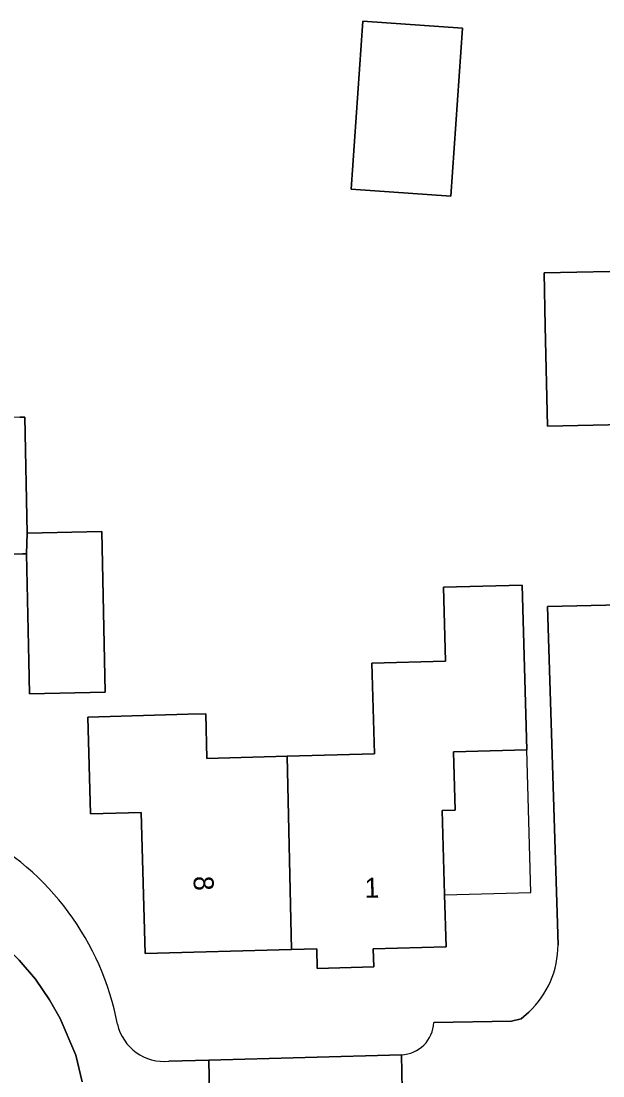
# Model space of a CAD drawing. Extents: x 157320 to 158835, y 386650 to 388491.
# Drawn here: x 158156.4 to 158185.5, y 387725.4 to 387778.1 of the extents above; entities that cross this region are included whole.
import ezdxf

# ---------------------------------------------------------------- set-up
doc = ezdxf.new("R2010")
doc.units = 0
for name, color, linetype in [('IMGEO_Erf', 7, 'Continuous'), ('IMGEO_Pand', 7, 'Continuous'), ('IMGEO_Pand_nummerreeks', 7, 'Continuous'), ('IMGEO_Pand_overbouw', 7, 'Continuous'), ('IMGEO_Rijbaan_lokaal_open', 7, 'Continuous'), ('IMGEO_Voetpad_open', 7, 'Continuous')]:
    doc.layers.add(name, color=color, linetype=linetype)

msp = doc.modelspace()

# ---------------------------------------------------------------- linework, layer by layer
at = {"layer": 'IMGEO_Erf'}
for points in [[(158173.523, 387778.142), (158178.506, 387777.794), (158177.919, 387769.384), (158172.936, 387769.732)], [(158164.769, 387743.463), (158165.669, 387743.488), (158165.731, 387741.257), (158169.749, 387741.369), (158174.1, 387741.49), (158173.974, 387746.012), (158177.657, 387746.115), (158177.553, 387749.815), (158181.486, 387749.925), (158181.716, 387741.677), (158178.06, 387741.575), (158178.14, 387738.672), (158177.493, 387738.654), (158177.61, 387734.446), (158177.611, 387734.425), (158177.683, 387731.831), (158174.047, 387731.73), (158174.073, 387730.819), (158171.249, 387730.741), (158171.221, 387731.726), (158169.956, 387731.691), (158162.647, 387731.487), (158162.45, 387738.556), (158159.905, 387738.485), (158159.77, 387743.324)]]:
    msp.add_lwpolyline(points, close=True, dxfattribs=at)
for points in [[(158187.319, 387757.979), (158182.759, 387757.874), (158182.644, 387762.873), (158182.582, 387765.541), (158187.503, 387765.655)], [(158156.37, 387758.323), (158156.629, 387758.328), (158156.75, 387752.526), (158160.469, 387752.604), (158160.637, 387744.569), (158156.865, 387744.49), (158156.831, 387746.126), (158156.718, 387751.485), (158156.506, 387751.481), (158153.734, 387751.423)], [(158183.284, 387731.934), (158182.75, 387748.846), (158186.409, 387748.938)], [(158177.071, 387728.043), (158180.95, 387728.116), (158181.44, 387728.228), (158181.818, 387728.559)], [(158163.83, 387726.102), (158165.828, 387726.158), (158175.45, 387726.427)]]:
    msp.add_lwpolyline(points, dxfattribs=at)
for centre, radius, start, end in [((158147.747, 387725.397), 13.748, 10.7224, 62.2328), ((158178.705, 387731.917), 4.579, 312.8325, 0.2101), ((158163.593, 387728.488), 2.398, 192.8461, 275.6754), ((158175.396, 387728.102), 1.676, 271.8529, 357.9701)]:
    msp.add_arc(centre, radius, start, end, dxfattribs=at)
at = {"layer": 'IMGEO_Pand'}
for points in [[(158173.523, 387778.142), (158172.936, 387769.732), (158177.919, 387769.384), (158178.506, 387777.794)], [(158194.043, 387762.617), (158187.577, 387762.467), (158187.503, 387765.655), (158182.582, 387765.541), (158182.644, 387762.873), (158182.759, 387757.874), (158187.319, 387757.979), (158187.437, 387752.913), (158194.206, 387753.069)], [(158147.569, 387755.064), (158147.673, 387750), (158147.801, 387743.676), (158149.909, 387743.718), (158149.864, 387745.981), (158153.846, 387746.064), (158153.764, 387750), (158153.734, 387751.423), (158156.506, 387751.481), (158156.718, 387751.485), (158156.75, 387752.526), (158156.629, 387758.328), (158156.37, 387758.323), (158153.553, 387758.264), (158153.617, 387755.214)], [(158156.718, 387751.485), (158156.831, 387746.126), (158156.865, 387744.49), (158160.637, 387744.569), (158160.469, 387752.604), (158156.75, 387752.526)], [(158178.06, 387741.575), (158181.716, 387741.677), (158181.486, 387749.925), (158177.553, 387749.815), (158177.657, 387746.115), (158173.974, 387746.012), (158174.1, 387741.49), (158169.749, 387741.369), (158169.956, 387731.691), (158171.221, 387731.726), (158171.249, 387730.741), (158174.073, 387730.819), (158174.047, 387731.73), (158177.683, 387731.831), (158177.611, 387734.425), (158177.61, 387734.446), (158177.493, 387738.654), (158178.14, 387738.672)], [(158169.749, 387741.369), (158165.731, 387741.257), (158165.669, 387743.488), (158164.769, 387743.463), (158159.77, 387743.324), (158159.905, 387738.485), (158162.45, 387738.556), (158162.647, 387731.487), (158169.956, 387731.691)]]:
    msp.add_lwpolyline(points, close=True, dxfattribs=at)
at = {"layer": 'IMGEO_Pand_overbouw'}
msp.add_lwpolyline([(158181.716, 387741.677), (158178.06, 387741.575), (158178.14, 387738.672), (158177.493, 387738.654), (158177.611, 387734.425), (158181.915, 387734.545)], close=True, dxfattribs=at)
at = {"layer": 'IMGEO_Rijbaan_lokaal_open'}
for points in [[(158186.409, 387748.938), (158182.75, 387748.846), (158183.284, 387731.934)], [(158159.501, 387725.077), (158159.181, 387726.403), (158158.395, 387728.24), (158157.865, 387729.173), (158157.162, 387730.206), (158156.348, 387731.166), (158155.645, 387731.87), (158154.648, 387732.683), (158153.815, 387733.241), (158152.344, 387734.023), (158151.481, 387734.382), (158149.704, 387734.893), (158130.448, 387734.589), (158123.518, 387734.479), (158114.114, 387734.331), (158113.025, 387734.458), (158111.27, 387734.467), (158109.671, 387734.302), (158108.867, 387734.138), (158107.048, 387733.598), (158105.869, 387733.105), (158104.891, 387732.602)], [(158181.818, 387728.559), (158181.44, 387728.228), (158180.95, 387728.116), (158177.071, 387728.043)], [(158175.45, 387726.427), (158175.52, 387722.949), (158187.648, 387723.192)]]:
    msp.add_lwpolyline(points, dxfattribs=at)
msp.add_lwpolyline([(158165.899, 387722.757), (158175.52, 387722.949), (158175.45, 387726.427), (158165.828, 387726.158)], close=True, dxfattribs=at)
for centre, radius, start, end in [((158178.705, 387731.917), 4.579, 312.8325, 0.2101), ((158175.396, 387728.102), 1.676, 271.8529, 357.9701)]:
    msp.add_arc(centre, radius, start, end, dxfattribs=at)
at = {"layer": 'IMGEO_Voetpad_open'}
for points in [[(158154.152, 387737.562), (158152.931, 387738.131), (158151.632, 387738.49), (158148.738, 387738.684), (158146.916, 387738.655), (158146.96, 387736.775), (158148.674, 387735.13), (158149.703, 387735.173), (158149.704, 387734.893), (158151.481, 387734.382), (158152.344, 387734.023), (158153.815, 387733.241), (158154.648, 387732.683), (158155.645, 387731.87), (158156.348, 387731.166), (158157.162, 387730.206), (158157.865, 387729.173), (158158.395, 387728.24), (158159.181, 387726.403), (158159.501, 387725.077)], [(158165.828, 387726.158), (158163.83, 387726.102)], [(158164.653, 387720.512), (158164.664, 387722.732), (158165.899, 387722.757), (158165.828, 387726.158)]]:
    msp.add_lwpolyline(points, dxfattribs=at)
for centre, radius, start, end in [((158147.747, 387725.397), 13.748, 10.7224, 62.2328), ((158163.593, 387728.488), 2.398, 192.8461, 275.6754)]:
    msp.add_arc(centre, radius, start, end, dxfattribs=at)

# ---------------------------------------------------------------- texts
at = {"layer": 'IMGEO_Pand_nummerreeks'}
for s, rotation, p in [('8', 271.5963, (158165.06, 387735.363)), ('1', 1.0428, (158173.613, 387734.277))]:
    msp.add_text(s, height=1, rotation=rotation, dxfattribs=at).set_placement(p)

doc.saveas('drawing.dxf')
